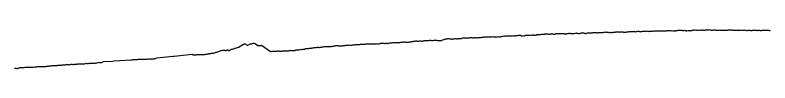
# Model space of a CAD drawing. Extents: x -3793 to 50787, y -1075 to 6138.
# Drawn here: x 25408 to 26419, y 1565 to 1617 of the extents above; entities that cross this region are included whole.
import ezdxf

# ---------------------------------------------------------------- set-up
doc = ezdxf.new("R2010")
doc.units = 0
doc.layers.add('RD_DDB_Profile_EX', color=7, linetype='Continuous')

msp = doc.modelspace()

# ---------------------------------------------------------------- linework, layer by layer
at = {"layer": 'RD_DDB_Profile_EX'}
for points in [[(26030.885167, 1606.198785), (26031.867232, 1606.157425), (26032.907131, 1606.411485), (26033.903191, 1606.415465), (26034.892355, 1606.42985), (26035.874094, 1606.73288), (26036.988171, 1606.89941), (26037.974685, 1606.95233), (26038.952338, 1607.057475), (26039.926466, 1607.016295), (26040.897086, 1606.878145), (26041.864219, 1606.83744), (26042.83811, 1606.84156), (26043.79912, 1606.89771), (26044.906992, 1606.855785), (26045.883305, 1606.919255), (26046.852197, 1607.16991), (26048.067246, 1607.22354), (26049.030731, 1606.847225), (26049.990918, 1606.90297), (26050.947823, 1607.054085), (26051.905104, 1606.859965), (26052.863635, 1606.61775), (26054.784019, 1607.509395), (26055.912071, 1607.13753), (26056.891633, 1607.07429), (26057.865983, 1607.06357), (26059.026638, 1607.36346), (26059.996348, 1607.602735), (26060.959309, 1607.83498), (26061.926453, 1607.82452), (26062.91124, 1608.110435), (26063.886145, 1608.05162), (26064.865309, 1608.0906), (26065.849307, 1608.283885), (26066.905794, 1608.227415), (26067.89145, 1608.36581), (26068.880197, 1608.45508), (26069.949438, 1608.49918), (26070.928633, 1608.29104), (26071.912022, 1608.23106), (26072.906545, 1608.128545), (26073.896917, 1608.11787), (26074.891551, 1608.556505), (26075.694571, 1608.39016), (26076.894784, 1608.15764), (26077.881989, 1608.165255), (26078.908729, 1608.617755), (26079.904564, 1608.92379), (26080.89706, 1608.78204), (26081.940906, 1608.78582), (26082.931984, 1608.985095), (26083.930672, 1609.09186), (26084.913334, 1609.097765), (26085.89597, 1608.266335), (26086.870881, 1608.420875), (26087.841136, 1608.47712), (26088.816321, 1608.576775), (26089.953795, 1608.40826), (26090.933577, 1608.36824), (26091.910044, 1609.25598), (26092.888121, 1609.355775), (26094.008699, 1609.206115), (26094.973703, 1609.212815), (26095.936643, 1609.166805), (26096.902472, 1609.128235), (26097.854222, 1609.18279), (26098.808879, 1609.61386), (26099.753037, 1609.1439), (26100.692639, 1609.15067), (26100.995305, 1609.172505), (26101.96166, 1609.608265), (26102.923553, 1609.47112), (26103.890569, 1609.28925), (26105.095993, 1609.209525), (26106.037655, 1609.25875), (26106.975673, 1609.921275), (26107.448949, 1609.92331), (26108.380408, 1610.115875), (26109.313581, 1610.16412), (26110.237491, 1610.262545), (26111.166345, 1610.217665), (26112.082784, 1610.223015), (26112.525366, 1610.27671), (26113.475729, 1610.563045), (26114.421331, 1610.56968), (26115.368594, 1610.38259), (26115.711677, 1610.354495), (26116.635777, 1610.31455), (26117.556282, 1610.82057), (26118.475413, 1610.82197), (26119.388852, 1610.78101), (26120.303622, 1611.01072), (26121.209503, 1611.01496), (26122.11995, 1610.56113), (26123.018352, 1610.56648), (26123.566166, 1610.61249), (26124.503899, 1610.754665), (26125.43714, 1610.80772), (26126.371769, 1610.94947), (26127.299619, 1611.002065)], [(26127.299619, 1611.002065), (26128.231163, 1610.9573), (26129.153661, 1610.638225), (26130.082138, 1610.64017), (26130.525673, 1610.679375), (26131.469524, 1610.686955), (26132.42336, 1611.30461), (26133.362548, 1611.311325), (26133.697496, 1611.304225), (26134.622583, 1611.26005), (26135.544595, 1611.31253), (26136.466573, 1611.36039), (26137.383183, 1611.458455), (26138.302072, 1611.322675), (26139.213319, 1611.32902), (26140.129138, 1611.37665), (26141.043996, 1611.424235), (26141.568294, 1611.45813), (26142.502039, 1611.37177), (26143.437003, 1611.327225), (26144.36656, 1610.822075), (26144.763375, 1610.76593), (26145.675051, 1610.76788), (26146.583923, 1611.49956), (26147.492488, 1611.5917), (26148.395955, 1611.506345), (26149.30143, 1611.598265), (26150.199531, 1611.738635), (26151.101933, 1611.83022), (26151.99471, 1611.38481), (26152.603872, 1611.460485), (26153.529523, 1611.508645), (26154.450869, 1611.65362), (26155.374118, 1611.471305), (26155.835917, 1611.434625), (26156.733369, 1611.35133), (26157.629076, 1611.397775), (26158.529743, 1611.806665), (26159.421748, 1612.20863), (26160.307791, 1611.991145), (26161.196724, 1612.036995), (26162.077435, 1611.908945), (26162.963314, 1611.6005), (26163.838734, 1611.56194), (26164.567711, 1611.602975), (26165.480935, 1611.83259), (26166.393408, 1612.244105), (26166.925901, 1612.21695), (26167.808733, 1612.30976), (26168.689561, 1612.31119), (26169.566982, 1612.4036), (26170.44472, 1611.792165), (26171.31677, 1611.797935), (26172.191437, 1611.5813), (26173.058159, 1611.58745), (26173.929774, 1611.676385), (26174.791209, 1612.29109), (26175.603833, 1612.387155), (26176.506506, 1612.388995), (26177.404405, 1612.3952), (26178.304683, 1612.262245), (26178.88108, 1612.18073), (26179.747181, 1612.139115), (26180.61448, 1612.223325), (26181.471789, 1612.30932), (26182.336739, 1612.569695), (26183.20072, 1612.571), (26184.063733, 1612.572305), (26184.920184, 1612.57199), (26185.781868, 1612.57329), (26186.636523, 1612.64558), (26187.533834, 1612.51298), (26188.430384, 1612.51465), (26189.31856, 1612.603695), (26189.928443, 1612.56533), (26190.788168, 1612.56676), (26191.646905, 1612.610975), (26192.504655, 1612.612375), (26193.35398, 1612.783125), (26194.210375, 1612.912665), (26195.065786, 1612.913895), (26195.920216, 1612.91512), (26196.768669, 1613.08564), (26197.662538, 1613.211955), (26198.554771, 1613.21357), (26199.446233, 1613.48196), (26200.341486, 1613.4354), (26200.989542, 1613.339015), (26201.841909, 1613.34014), (26202.684536, 1613.12763), (26203.53552, 1612.87435), (26204.385499, 1612.91815), (26205.234476, 1613.216135), (26206.076215, 1612.79206), (26206.923815, 1612.835865), (26207.770416, 1612.96427), (26208.701737, 1613.112965), (26209.589135, 1613.159115), (26210.467573, 1613.158655), (26211.353896, 1613.24899), (26212.045932, 1613.177355)], [(26212.045932, 1613.177355), (26212.889955, 1613.473015), (26213.732954, 1613.684335), (26214.566777, 1613.68404), (26215.408373, 1613.68526), (26216.248949, 1613.68648), (26217.088508, 1613.478085), (26217.927052, 1613.39563), (26218.76815, 1613.68572), (26219.733975, 1613.8497), (26220.616837, 1613.587495), (26221.498904, 1613.589435), (26222.380177, 1613.503445), (26223.253419, 1613.371055), (26223.94243, 1613.360695), (26224.777846, 1613.32098), (26225.61222, 1613.364485), (26226.445555, 1613.366375), (26227.270933, 1613.65686), (26228.102841, 1613.61703), (26228.933713, 1613.66027), (26229.763552, 1613.8694), (26230.588012, 1613.910515), (26231.644525, 1613.98435), (26232.52089, 1613.89882), (26233.396452, 1614.206465), (26234.27121, 1614.16457), (26235.009441, 1614.123245), (26235.834891, 1614.0837), (26236.651027, 1614.001095), (26237.475024, 1614.45466), (26238.297966, 1613.716945), (26239.11417, 1613.764035), (26239.933765, 1614.17525), (26240.744169, 1614.384645), (26241.56044, 1614.34519), (26242.688801, 1614.442295), (26243.553461, 1614.534705), (26244.419167, 1614.32053), (26245.279342, 1614.2836), (26246.095234, 1614.21179), (26246.904404, 1614.21332), (26247.712516, 1614.174585), (26248.524233, 1614.502865), (26249.32833, 1614.584425), (26250.126006, 1614.668795), (26250.926774, 1614.55002), (26251.718684, 1614.5544), (26252.516147, 1614.67535), (26253.749662, 1614.924085), (26254.60143, 1614.675495), (26255.454026, 1614.63506), (26256.301319, 1614.557265), (26257.209972, 1614.31532), (26257.999579, 1614.35602), (26258.786789, 1614.595925), (26259.573051, 1614.518735), (26260.35445, 1614.483845), (26261.137392, 1614.71959), (26261.913035, 1614.957295), (26262.692684, 1614.685485), (26263.462623, 1614.728185), (26264.805821, 1614.905015), (26265.64627, 1614.90664), (26266.482602, 1615.037605), (26267.32049, 1615.08097), (26268.324997, 1614.985935), (26269.095162, 1614.913455), (26269.862846, 1614.83823), (26270.627216, 1614.880745), (26271.391594, 1614.92013), (26272.150226, 1614.886265), (26272.916802, 1615.00301), (26273.669108, 1615.006975), (26274.426315, 1615.008145), (26275.878018, 1615.15236), (26276.702516, 1615.11661), (26277.527394, 1615.20049), (26278.351474, 1615.11984), (26279.169786, 1615.12528), (26280.209113, 1614.924515), (26280.955749, 1615.148655), (26281.699377, 1615.26297), (26282.442738, 1615.263785), (26283.180679, 1615.26654), (26283.920789, 1615.26735), (26284.653097, 1615.30696), (26285.389982, 1615.08666), (26286.947448, 1615.31943), (26287.758489, 1615.08175), (26288.569684, 1615.164275), (26289.376293, 1615.290775), (26290.184953, 1615.21158), (26291.324532, 1615.212095), (26292.049484, 1615.18076), (26292.772667, 1615.21821), (26293.491964, 1615.366695), (26294.21192, 1615.4039), (26294.925617, 1615.40814), (26295.64237, 1615.481015), (26296.350522, 1615.69943)], [(26296.350522, 1615.69943), (26298.022361, 1615.846035), (26298.821949, 1615.804225), (26299.615019, 1615.76051), (26300.413734, 1615.72216), (26301.209534, 1615.957545), (26302.429596, 1615.68974), (26303.139048, 1615.37266), (26303.841585, 1615.334655), (26304.553442, 1615.758265), (26305.256903, 1615.403835), (26305.971021, 1615.402485), (26306.68185, 1615.435435), (26307.391949, 1615.22338), (26308.106339, 1615.184885), (26309.857958, 1615.334865), (26310.656096, 1615.41602), (26311.449589, 1615.25262), (26312.245231, 1615.248355), (26313.043886, 1615.369605), (26313.842357, 1615.48528), (26314.648186, 1615.56311), (26315.442164, 1615.922405), (26316.702738, 1616.098625), (26317.552641, 1616.180765), (26318.392092, 1616.222625), (26319.3061, 1616.035885), (26320.103631, 1616.15347), (26320.893975, 1615.991245), (26321.692191, 1615.992475), (26322.485442, 1615.909565), (26323.287713, 1615.907805), (26324.079666, 1616.146745), (26324.878066, 1616.023935), (26325.676655, 1615.94533), (26326.47799, 1615.98199), (26327.727117, 1616.153595), (26328.578206, 1616.15125), (26329.418923, 1616.1085), (26330.271538, 1615.979035), (26331.14002, 1615.958675), (26331.930002, 1615.99422), (26332.7283, 1616.07539), (26333.521292, 1616.270505), (26334.319427, 1616.311775), (26335.115438, 1616.66691), (26335.919557, 1616.385855), (26336.712448, 1616.42543), (26337.51851, 1616.58331), (26338.75945, 1616.60392), (26339.60321, 1616.303405), (26340.445262, 1615.921375), (26341.299172, 1615.749305), (26342.176445, 1615.69737), (26342.96544, 1615.697), (26343.764426, 1616.21202), (26344.55714, 1616.328255), (26345.355358, 1616.4489), (26346.151202, 1616.12694), (26346.955294, 1616.085225), (26347.748234, 1615.88533), (26348.554341, 1615.96323), (26349.782652, 1615.9938), (26350.627606, 1615.94723), (26351.478866, 1615.906355), (26352.326343, 1616.19968), (26353.212912, 1616.13346), (26354.001808, 1615.815185), (26354.800571, 1615.81323), (26355.592985, 1615.92903), (26356.391547, 1616.00217), (26357.190068, 1616.038745), (26357.997021, 1615.916795), (26358.79998, 1615.913205), (26359.605467, 1615.82924), (26360.79173, 1615.8207), (26361.641578, 1615.81679), (26362.501372, 1615.771965), (26363.354757, 1616.410145), (26364.22514, 1616.378525), (26365.019722, 1616.415815), (26365.816904, 1616.453225), (26366.624578, 1616.492005), (26367.426388, 1616.328305), (26368.230832, 1616.325395), (26369.037924, 1616.36287), (26369.847676, 1615.95536), (26370.66488, 1615.993995), (26371.799068, 1615.968605), (26372.655087, 1616.05122), (26373.516279, 1616.04471), (26374.377431, 1615.73881), (26375.247828, 1615.78005), (26376.032725, 1615.775555), (26376.837252, 1616.01542), (26377.644553, 1616.012345), (26378.454641, 1615.805765), (26379.274342, 1615.80395), (26380.089392, 1615.922915), (26380.907269, 1616.32843), (26381.727987, 1615.95734)], [(26381.727987, 1615.95734), (26382.551562, 1615.954135), (26383.65836, 1615.96712), (26384.532984, 1615.96527), (26385.400987, 1616.005315), (26386.27119, 1616.263565), (26387.031262, 1616.12779), (26387.84327, 1615.34765), (26388.666601, 1615.38693), (26389.486883, 1615.421945), (26390.308459, 1616.03708), (26391.133038, 1615.78728), (26391.966217, 1615.78597), (26392.796142, 1615.78347), (26393.629114, 1615.57353), (26394.666007, 1615.61519), (26395.540664, 1615.611725), (26396.425594, 1616.005915), (26397.304327, 1615.82672), (26398.031999, 1615.74171), (26398.853024, 1615.73949), (26399.677204, 1615.86184), (26400.504557, 1615.85984), (26401.342291, 1615.817135), (26402.175298, 1615.815045), (26403.011527, 1615.603895), (26403.850998, 1615.517605), (26404.697882, 1615.809725), (26405.667525, 1615.86105), (26406.552576, 1615.633525), (26407.438672, 1615.585915), (26408.3272, 1615.627305), (26409.225199, 1616.027015), (26410.118049, 1615.97978), (26411.013358, 1615.798265), (26411.911137, 1615.84015), (26412.561823, 1615.90532), (26413.486793, 1615.85736), (26414.404531, 1615.76148), (26415.324222, 1615.84982), (26415.765452, 1615.747795), (26416.655801, 1616.014525), (26417.557661, 1616.05834), (26418.449121, 1615.42958), (26419.345359, 1615.47166), (26420.251327, 1615.740145)], [(25834.708975, 1594.65848), (25835.711111, 1594.81936), (25836.713247, 1594.976795), (25837.715383, 1595.136295), (25838.704876, 1595.130805), (25839.706654, 1595.17469), (25840.708634, 1594.832675), (25841.71077, 1594.880465), (25842.709149, 1594.98428), (25843.711287, 1594.94254), (25844.713021, 1594.92273), (25845.715154, 1594.724965), (25846.717286, 1594.674955), (25847.706866, 1595.25423), (25848.709006, 1595.160785), (25849.710711, 1595.160265), (25850.712846, 1595.647875), (25851.711249, 1595.703585), (25852.713386, 1595.720365), (25853.715056, 1595.677225), (25854.717389, 1595.581515), (25855.719523, 1596.01542), (25856.709195, 1595.879735), (25857.710844, 1595.78419), (25858.71298, 1595.928035), (25859.715116, 1596.321715), (25860.713551, 1596.438725), (25861.715165, 1596.290475), (25862.717298, 1596.248095), (25863.719432, 1596.461625), (25864.721565, 1596.622455), (25865.711008, 1596.688325), (25866.713146, 1596.77252), (25867.715284, 1596.727625), (25868.717422, 1596.80729), (25869.715305, 1596.817845), (25870.71744, 1596.9075), (25871.719575, 1597.134105), (25872.721113, 1597.11335), (25873.723243, 1596.918455), (25874.721698, 1596.92112), (25875.71522, 1597.11414), (25876.717, 1597.07559), (25877.719134, 1597.40369), (25878.717614, 1597.35557), (25879.71975, 1597.43965), (25880.721233, 1597.619795), (25881.723364, 1597.54608), (25882.725495, 1597.544015), (25883.723981, 1597.51723), (25884.716886, 1597.516835), (25885.719019, 1597.58328), (25886.721152, 1597.49622), (25887.719955, 1597.55937), (25888.721384, 1597.641875), (25889.723516, 1597.505215), (25890.725649, 1597.503145), (25891.727781, 1597.51671), (25892.720686, 1597.86234), (25893.722819, 1597.60094), (25894.724951, 1597.673985), (25895.722201, 1597.769525), (25896.723611, 1598.159455), (25897.717241, 1598.5317), (25898.723301, 1598.65278), (25899.724713, 1598.60832), (25900.721962, 1598.41559), (25901.724096, 1598.379135), (25902.717715, 1598.244335), (25903.722761, 1598.23777), (25904.724893, 1598.29372), (25905.71851, 1598.37797), (25906.724269, 1598.171745), (25907.725692, 1598.15812), (25908.719307, 1598.246305), (25909.725369, 1598.990035), (25910.718976, 1598.962615), (25911.720407, 1598.94903), (25912.726171, 1599.01268), (25913.719776, 1599.33969), (25914.721208, 1599.206225), (25915.718737, 1599.097405), (25916.720177, 1599.160395), (25917.722608, 1599.242985), (25918.71944, 1599.56225), (25919.721574, 1599.4476), (25920.714772, 1599.40057), (25921.72054, 1599.424275), (25922.722279, 1599.518325), (25923.715871, 1599.544085), (25924.72125, 1599.737175), (25925.715122, 1599.74749), (25926.716577, 1599.75323), (25927.72264, 1599.84277), (25928.715545, 1600.12397), (25929.721608, 1600.16387), (25930.714512, 1599.724205), (25931.716931, 1599.77232), (25932.722328, 1599.65158), (25933.715895, 1599.65481), (25934.717647, 1599.63491)], [(25934.717647, 1599.63491), (25935.723431, 1599.725125), (25936.716616, 1600.11), (25937.71903, 1600.15809), (25938.715585, 1600.53563), (25939.717996, 1600.54071), (25940.719472, 1600.660245), (25941.716961, 1600.937665), (25942.718446, 1601.03234), (25943.712275, 1601.210685), (25944.717692, 1601.440905), (25945.719824, 1601.509915), (25946.713003, 1601.33365), (25947.718794, 1601.241775), (25948.71197, 1601.30132), (25949.713464, 1601.539285), (25950.719533, 1601.426375), (25951.712708, 1601.32906), (25952.714839, 1601.35847), (25953.711679, 1601.496325), (25954.71381, 1601.561935), (25955.719256, 1601.662205), (25956.713045, 1601.841405), (25957.714555, 1601.960105), (25958.712012, 1602.00144), (25959.71353, 1602.00335), (25960.715923, 1602.151745), (25961.712506, 1602.17695), (25962.714895, 1602.26198), (25963.708061, 1602.27779), (25964.713868, 1602.27548), (25965.71565, 1602.040075), (25966.709162, 1601.94961), (25967.714627, 1601.9628), (25968.716755, 1602.288835), (25969.709918, 1602.384785), (25970.715986, 1602.3853), (25971.708891, 1602.4009), (25972.711276, 1602.35918), (25973.716498, 1602.265945), (25974.710246, 1602.23121), (25975.712037, 1602.226615), (25976.646088, 1602.220875), (25977.302628, 1602.07967), (25978.090727, 1602.11967), (25978.527096, 1602.23917), (25979.095278, 1602.268475), (25979.787768, 1602.378555), (25980.952976, 1602.98517), (25981.425737, 1603.144545), (25982.229698, 1603.30684), (25983.032494, 1603.774615), (25983.973659, 1603.862885), (25984.917362, 1604.140925), (25985.871594, 1604.23266), (25986.819806, 1604.274375), (25987.770582, 1604.55392), (25988.723934, 1604.548575), (25989.972291, 1604.26579), (25990.945521, 1604.112265), (25992.1067, 1604.09937), (25993.055178, 1604.09489), (25994.006316, 1604.042495), (25994.960123, 1604.03792), (25995.92543, 1604.32355), (25996.883985, 1604.70396), (25997.845241, 1604.652165), (25998.80921, 1604.600215), (25999.782183, 1604.35698), (26000.960813, 1604.34572), (26001.934742, 1604.82245), (26002.908392, 1604.76813), (26004.00755, 1604.80204), (26004.982694, 1604.94516), (26005.949608, 1604.94039), (26006.919361, 1605.17922), (26007.891964, 1605.516335), (26008.867431, 1605.56125), (26009.852847, 1605.5103), (26010.833404, 1605.359405), (26011.934176, 1605.418455), (26012.919011, 1605.70475), (26013.903894, 1605.69982), (26014.961191, 1605.741915), (26015.940101, 1605.73754), (26016.922014, 1605.832005), (26017.906945, 1605.92676), (26018.903575, 1605.87505), (26019.893875, 1605.87085), (26020.887229, 1605.71755), (26021.883654, 1605.563775), (26022.9013, 1605.56069), (26023.907531, 1605.952495), (26024.393923, 1605.901155), (26024.902901, 1605.854125), (26025.912905, 1605.813335), (26026.912994, 1605.82211), (26027.909263, 1606.228175), (26028.909792, 1606.18275), (26029.89936, 1606.28982), (26030.885167, 1606.198785)], [(25525.611768, 1573.74968), (25526.097271, 1573.789885), (25538.215117, 1574.515985), (25539.849774, 1574.65102), (25563.739426, 1576.067545), (25564.74474, 1576.053585), (25565.73841, 1576.52419), (25566.743738, 1576.433785), (25567.737395, 1576.480495), (25568.739217, 1576.60168), (25569.744555, 1576.63538), (25570.738206, 1576.632105), (25571.740028, 1576.63045), (25572.737196, 1576.815905), (25573.739023, 1576.8281), (25574.744892, 1576.99551), (25575.738018, 1577.097625), (25576.740354, 1576.76843), (25577.737013, 1576.752915), (25578.739345, 1576.90177), (25579.732253, 1576.91756), (25580.738336, 1577.056895), (25581.740173, 1577.063755), (25582.737327, 1577.106495), (25583.739169, 1577.16329), (25584.732562, 1577.215575), (25585.738166, 1577.215305), (25586.740008, 1577.22997), (25587.733397, 1577.32178), (25588.73901, 1577.271355), (25589.732389, 1577.186295), (25590.738012, 1577.235505), (25591.740325, 1577.332475), (25592.733234, 1577.621825), (25593.739323, 1577.628825), (25594.732232, 1577.67581), (25595.734546, 1577.82526), (25596.83838, 1578.542465), (25597.662932, 1578.611665), (25619.565339, 1580.903415), (25620.625771, 1580.992745), (25644.729085, 1583.5079), (25645.721995, 1582.87388), (25646.727767, 1582.72737), (25647.729871, 1582.728715), (25648.722925, 1582.92472), (25649.729024, 1582.97295), (25650.721935, 1582.970915), (25651.724182, 1583.03436), (25652.729826, 1583.17897), (25653.723189, 1583.08199), (25654.728978, 1583.03824), (25655.722195, 1583.044555), (25656.724128, 1583.142705), (25657.730097, 1583.097115), (25658.72314, 1583.049815), (25659.691863, 1582.9066), (25660.658638, 1583.09532), (25661.627139, 1583.29061), (25662.81307, 1583.651555), (25663.785604, 1583.60793), (25664.756961, 1583.612765), (25665.722123, 1584.036435), (25666.693261, 1583.944105), (25667.779745, 1584.41824), (25668.753115, 1584.761165), (25669.725309, 1584.76433), (25670.722375, 1585.072875), (25671.724327, 1585.07517), (25673.723345, 1585.19823), (25674.783548, 1585.27114), (25676.724577, 1586.383275), (25677.828815, 1586.32789), (25683.69774, 1588.70899), (25684.665425, 1588.80639), (25685.640162, 1588.85523), (25686.8003, 1589.232755), (25687.767911, 1589.232575), (25688.745491, 1589.23333), (25689.716835, 1588.6946), (25690.718714, 1588.793205), (25691.724822, 1589.38102), (25692.717829, 1589.429605), (25693.695614, 1588.74732), (25694.671398, 1588.744335), (25695.648962, 1589.380315), (25696.792225, 1589.83208), (25697.762369, 1590.26358), (25698.742733, 1590.266555), (25699.71687, 1590.84596), (25700.74079, 1591.026945), (25701.720954, 1591.37246), (25702.697007, 1591.853655), (25703.741598, 1592.203135), (25704.713175, 1592.39819), (25705.719006, 1592.443445), (25706.813628, 1593.27514), (25714.713246, 1597.507235), (25715.701458, 1597.509085), (25716.729994, 1597.025335), (25717.714441, 1596.23908)], [(25717.714441, 1596.23908), (25718.720319, 1595.94652), (25719.730575, 1595.743965), (25722.714494, 1597.61044), (25723.720541, 1597.36471), (25724.72928, 1597.360315), (25726.712543, 1598.444055), (25727.714561, 1598.2528), (25728.692248, 1597.85936), (25729.684537, 1597.76294), (25732.742998, 1595.327535), (25733.721751, 1595.17936), (25734.713798, 1595.177675), (25735.702107, 1595.425455), (25736.736036, 1595.485725), (25737.791311, 1595.60474), (25749.710204, 1587.08901), (25750.716229, 1587.28405), (25751.709232, 1587.532625), (25752.711276, 1587.588095), (25753.713369, 1587.64082), (25754.707274, 1587.63971), (25755.709362, 1587.642365), (25756.715369, 1587.687815), (25757.708311, 1587.884185), (25758.710455, 1587.936675), (25759.712539, 1588.13857), (25760.705589, 1588.18639), (25761.711494, 1587.93693), (25762.713678, 1587.89278), (25763.70658, 1587.89494), (25764.708663, 1587.947815), (25765.71085, 1588.19898), (25766.703752, 1588.19959), (25767.709802, 1588.097895), (25768.711838, 1588.198635), (25769.704892, 1588.14916), (25770.706973, 1588.19554), (25771.709115, 1588.345845), (25772.705926, 1588.29586), (25773.708068, 1588.3029), (25774.710145, 1588.259055), (25775.70316, 1588.8518), (25776.705237, 1588.809825), (25777.707308, 1588.81505), (25778.704191, 1588.808325), (25779.706267, 1588.76168), (25780.708405, 1588.810735), (25781.701358, 1588.710625), (25782.70355, 1588.762625), (25783.709437, 1589.30272), (25784.702503, 1589.403325), (25785.704527, 1589.555125), (25786.706716, 1589.411515), (25787.699671, 1589.459475), (25788.701813, 1589.51135), (25790.700767, 1590.25017), (25791.702784, 1590.05369), (25792.704921, 1590.057365), (25793.697953, 1590.306845), (25794.703953, 1590.502385), (25795.706092, 1590.45603), (25796.7081, 1591.146235), (25797.701135, 1591.100755), (25798.703274, 1591.105005), (25799.705414, 1591.257145), (25800.702305, 1591.40027), (25801.704315, 1591.7473), (25802.706452, 1591.60142), (25803.699492, 1591.70172), (25804.701635, 1591.80525), (25805.707493, 1592.00755), (25806.700531, 1592.309935), (25807.702671, 1592.36531), (25808.70475, 1592.467105), (25809.706888, 1592.630895), (25810.699792, 1592.76657), (25811.698082, 1592.856545), (25812.700222, 1592.90464), (25813.702363, 1592.90633), (25814.704503, 1592.810965), (25815.702616, 1592.81574), (25816.704753, 1593.013055), (25817.70689, 1592.968085), (25818.709028, 1593.216305), (25819.702145, 1593.51249), (25820.700246, 1593.57006), (25821.702386, 1593.915255), (25822.704525, 1593.919325), (25823.706665, 1593.9195), (25824.705002, 1593.972975), (25825.706874, 1594.02729), (25826.70901, 1594.13177), (25827.711147, 1594.13788), (25828.704329, 1594.09056), (25829.702687, 1593.949405), (25830.704529, 1593.949465), (25831.706668, 1594.117785), (25832.708807, 1594.46474), (25833.707168, 1594.46576), (25834.708975, 1594.65848)], [(25425.79406, 1566.174545), (25426.794973, 1566.0343), (25427.786108, 1566.088015), (25428.787535, 1566.26309), (25429.788959, 1566.177265), (25430.791058, 1566.15567), (25431.788991, 1566.32164), (25432.791624, 1566.47972), (25433.793033, 1566.43748), (25434.7939, 1566.53255), (25435.793057, 1566.57218), (25436.786514, 1566.65063), (25437.787911, 1567.02714), (25438.790008, 1566.95853), (25439.787929, 1566.974905), (25440.790579, 1567.045255), (25441.791962, 1567.16714), (25442.792782, 1567.28991), (25443.795434, 1567.34978), (25444.79334, 1567.183645), (25445.788109, 1567.075675), (25446.78948, 1567.126825), (25447.79028, 1567.14992), (25448.78949, 1567.17072), (25449.790848, 1567.650425), (25450.793517, 1567.744695), (25451.794292, 1567.74679), (25452.792187, 1567.78089), (25453.794863, 1568.095005), (25454.791808, 1568.125585), (25455.788177, 1568.192775), (25456.789883, 1568.255095), (25457.786826, 1568.342825), (25458.792946, 1568.519355), (25459.789338, 1568.680765), (25460.786287, 1568.6261), (25461.784464, 1568.615035), (25462.781399, 1568.63692), (25463.786985, 1568.698115), (25464.783926, 1568.780035), (25465.780868, 1568.87667), (25466.778978, 1569.002395), (25467.779563, 1569.10697), (25468.785176, 1568.93586), (25469.78275, 1568.980365), (25470.779821, 1569.369615), (25471.776264, 1569.30021), (25472.781896, 1569.30337), (25473.77897, 1569.40429), (25474.776517, 1569.55123), (25475.774051, 1569.62833), (25476.771108, 1569.8602), (25477.776757, 1569.90792), (25478.777828, 1569.86022), (25479.774883, 1569.59499), (25480.772376, 1569.628785), (25481.769855, 1569.67368), (25482.775093, 1570.08385), (25483.772566, 1570.11315), (25484.769604, 1569.801405), (25485.767056, 1569.86199), (25486.764495, 1570.07582), (25487.769773, 1570.13924), (25488.767205, 1570.329065), (25489.768212, 1570.444545), (25490.764334, 1570.49), (25491.761741, 1570.575625), (25492.76746, 1570.6185), (25493.76448, 1570.84556), (25494.761866, 1570.84581), (25495.759237, 1570.891345), (25496.756238, 1570.832165), (25497.761974, 1570.788425), (25498.759325, 1570.77688), (25499.756318, 1570.771325), (25500.757279, 1570.942675), (25501.75459, 1571.370345), (25502.760027, 1571.412785), (25503.75733, 1571.394315), (25504.754619, 1571.34088), (25505.751587, 1571.35498), (25506.748851, 1571.619805), (25507.754629, 1571.48262), (25508.750911, 1571.54291), (25509.748165, 1571.580775), (25510.753964, 1571.57119), (25511.747246, 1571.610515), (25512.749367, 1571.65919), (25513.755165, 1571.65998), (25514.748447, 1571.767145), (25515.750569, 1571.908755), (25516.747524, 1572.1579), (25517.749647, 1572.19201), (25518.746875, 1572.61007), (25519.748723, 1572.775865), (25520.750847, 1572.65232), (25521.748072, 1572.60145), (25522.750199, 1572.69188), (25523.74338, 1572.727005), (25524.680009, 1573.00361), (25525.611768, 1573.74968)], [(25406.789326, 1564.733975), (25407.7919, 1564.699925), (25408.785279, 1564.69298), (25409.783877, 1564.61121), (25410.785365, 1564.66619), (25411.907359, 1565.000985), (25412.789435, 1565.443275), (25413.790432, 1565.8333), (25414.789511, 1565.779795), (25415.790979, 1565.77997), (25416.792443, 1565.812655), (25417.795039, 1565.582615), (25418.784449, 1565.567765), (25419.785905, 1565.787605), (25420.788509, 1566.120085), (25421.789961, 1566.32733), (25422.788569, 1566.314715), (25423.790009, 1566.18494), (25424.791445, 1566.179605), (25425.79406, 1566.174545)]]:
    msp.add_lwpolyline(points, dxfattribs=at)

doc.saveas('drawing.dxf')
